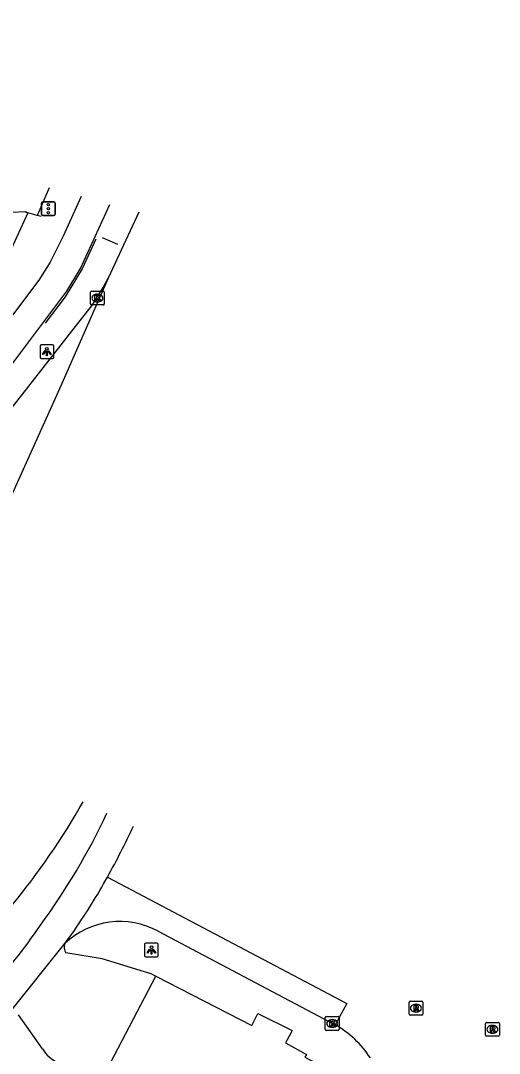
# Model space of a CAD drawing. Extents: x 163010 to 163853, y 382793 to 383982.
# Drawn here: x 163730.7 to 163765.3, y 383811.6 to 383886.2 of the extents above; entities that cross this region are included whole.
import ezdxf

# ---------------------------------------------------------------- set-up
doc = ezdxf.new("R2010")
doc.units = 0
for name, color, linetype in [('IMGEO_Fietspad_open', 7, 'Continuous'), ('IMGEO_Hek', 7, 'Continuous'), ('IMGEO_Kolk', 7, 'Continuous'), ('IMGEO_Lichtpunt', 7, 'Continuous'), ('IMGEO_Rijbaan_lokaal_gesloten', 7, 'Continuous'), ('IMGEO_Rijbaan_lokaal_open', 7, 'Continuous'), ('IMGEO_Rioolput', 7, 'Continuous'), ('IMGEO_Spoorbaan_halfverhard', 7, 'Continuous'), ('IMGEO_Verkeersregelinstallatiepaal', 7, 'Continuous'), ('IMGEO_Voetpad_open', 7, 'Continuous')]:
    doc.layers.add(name, color=color, linetype=linetype)

msp = doc.modelspace()

# ---------------------------------------------------------------- linework, layer by layer
at = {"layer": 'IMGEO_Fietspad_open'}
for points in [[(163735.085, 383873.499), (163733.795, 383870.647), (163733.223, 383869.471), (163732.844, 383868.757), (163732.031, 383867.454), (163727.729, 383861.755), (163718.337, 383848.576), (163714.416, 383842.433)], [(163716.551, 383841.824), (163718.55, 383845.209), (163728.96, 383859.909), (163734.061, 383866.666), (163735.036, 383868.309), (163737.162, 383872.937)]]:
    msp.add_lwpolyline(points, dxfattribs=at)
at = {"layer": 'IMGEO_Hek'}
for points in [[(163728.582, 383872.29), (163730.065, 383872.369), (163731.085, 383872.423)], [(163732.202, 383872.061), (163731.913, 383872.139), (163731.247, 383872.319), (163731.086, 383872.363)], [(163736.163, 383870.415), (163735.162, 383868.278), (163733.93, 383866.261), (163732.492, 383864.341)], [(163737.74, 383870.028), (163736.645, 383870.514)]]:
    msp.add_lwpolyline(points, dxfattribs=at)
at = {"layer": 'IMGEO_Kolk'}
for p, q in [((163735.769, 383865.737), (163735.769, 383866.589)), ((163735.844, 383866.663), (163736.696, 383866.663)), ((163736.257, 383866.443), (163736.282, 383866.443)), ((163736.77, 383866.589), (163736.77, 383865.737)), ((163736.696, 383865.663), (163735.844, 383865.663)), ((163736.28, 383865.883), (163736.255, 383865.883)), ((163752.756, 383813.299), (163752.756, 383814.151)), ((163752.831, 383814.225), (163753.683, 383814.225)), ((163753.757, 383814.151), (163753.757, 383813.299)), ((163753.267, 383813.445), (163753.242, 383813.445)), ((163753.244, 383814.005), (163753.269, 383814.005)), ((163753.683, 383813.225), (163752.831, 383813.225))]:
    msp.add_line(p, q, dxfattribs=at)
for points in [[(163735.769, 383865.737), (163735.769, 383866.589)], [(163735.844, 383866.663), (163736.696, 383866.663)], [(163736.77, 383866.589), (163736.77, 383865.737)], [(163736.696, 383865.663), (163735.844, 383865.663)], [(163736.09, 383866.363), (163736.213, 383866.363), (163736.213, 383866.212), (163736.343, 383866.363), (163736.507, 383866.363), (163736.361, 383866.212), (163736.514, 383865.963), (163736.362, 383865.963), (163736.277, 383866.127), (163736.213, 383866.06), (163736.213, 383865.963), (163736.09, 383865.963), (163736.09, 383866.363)], [(163752.756, 383813.299), (163752.756, 383814.151)], [(163752.831, 383814.225), (163753.683, 383814.225)], [(163753.757, 383814.151), (163753.757, 383813.299)], [(163753.077, 383813.925), (163753.2, 383813.925), (163753.2, 383813.774), (163753.33, 383813.925), (163753.494, 383813.925), (163753.348, 383813.774), (163753.501, 383813.525), (163753.349, 383813.525), (163753.264, 383813.689), (163753.2, 383813.622), (163753.2, 383813.525), (163753.077, 383813.525), (163753.077, 383813.925)], [(163753.683, 383813.225), (163752.831, 383813.225)]]:
    msp.add_lwpolyline(points, dxfattribs=at)
for centre, start, end in [((163735.846, 383866.587), 91.55205, 178.44795), ((163735.846, 383866.587), 91.55205, 178.44795), ((163736.694, 383866.587), 1.55205, 88.44795), ((163736.694, 383866.587), 1.55205, 88.44795), ((163735.846, 383865.739), 181.55205, 268.44795), ((163735.846, 383865.739), 181.55205, 268.44795), ((163736.694, 383865.739), 271.55205, 358.44795), ((163736.694, 383865.739), 271.55205, 358.44795), ((163752.833, 383814.149), 91.55205, 178.44795), ((163752.833, 383814.149), 91.55205, 178.44795), ((163753.681, 383814.149), 1.55205, 88.44795), ((163753.681, 383814.149), 1.55205, 88.44795), ((163752.833, 383813.301), 181.55205, 268.44795), ((163752.833, 383813.301), 181.55205, 268.44795), ((163753.681, 383813.301), 271.55205, 358.44795), ((163753.681, 383813.301), 271.55205, 358.44795)]:
    msp.add_arc(centre, 0.0765, start, end, dxfattribs=at)
for centre, major_axis, ratio, start_param, end_param in [((163736.256, 383866.163), (-0.387, 0.002), 0.722429, 4.712389, 7.853982), ((163736.281, 383866.163), (-0.39, 0.002), 0.717154, 1.570796, 4.712389), ((163753.243, 383813.725), (-0.387, 0.002), 0.722429, 4.712389, 7.853982), ((163753.268, 383813.725), (-0.39, 0.002), 0.717154, 1.570796, 4.712389)]:
    msp.add_ellipse(centre, major_axis=major_axis, ratio=ratio, start_param=start_param, end_param=end_param, dxfattribs=at)
at = {"layer": 'IMGEO_Lichtpunt'}
for p, q in [((163732.119, 383862.697), (163732.119, 383861.89)), ((163732.119, 383862.697), (163732.119, 383861.89)), ((163733.021, 383862.792), (163732.213, 383862.792)), ((163733.021, 383862.792), (163732.213, 383862.792)), ((163733.115, 383861.89), (163733.115, 383862.697)), ((163733.115, 383861.89), (163733.115, 383862.697)), ((163732.213, 383861.796), (163733.021, 383861.796)), ((163732.213, 383861.796), (163733.021, 383861.796)), ((163739.677, 383819.44), (163739.677, 383818.633)), ((163739.677, 383819.44), (163739.677, 383818.633)), ((163740.579, 383819.535), (163739.771, 383819.535)), ((163740.579, 383819.535), (163739.771, 383819.535)), ((163740.673, 383818.633), (163740.673, 383819.44)), ((163740.673, 383818.633), (163740.673, 383819.44)), ((163739.771, 383818.539), (163740.579, 383818.539)), ((163739.771, 383818.539), (163740.579, 383818.539))]:
    msp.add_line(p, q, dxfattribs=at)
for points in [[(163732.493, 383862.361), (163732.532, 383862.333), (163732.344, 383862.071), (163732.306, 383862.098), (163732.493, 383862.361)], [(163732.595, 383862.313), (163732.642, 383862.313), (163732.642, 383861.991), (163732.595, 383861.991), (163732.595, 383862.313)], [(163732.705, 383862.333), (163732.743, 383862.36), (163732.93, 383862.098), (163732.891, 383862.07), (163732.705, 383862.333)], [(163740.051, 383819.104), (163740.09, 383819.076), (163739.902, 383818.814), (163739.864, 383818.841), (163740.051, 383819.104)], [(163740.153, 383819.056), (163740.2, 383819.056), (163740.2, 383818.734), (163740.153, 383818.734), (163740.153, 383819.056)], [(163740.263, 383819.076), (163740.301, 383819.103), (163740.488, 383818.841), (163740.449, 383818.813), (163740.263, 383819.076)]]:
    msp.add_lwpolyline(points, dxfattribs=at)
for centre in [(163732.618, 383862.495), (163740.176, 383819.238)]:
    msp.add_circle(centre, 0.0994, dxfattribs=at)
for centre, start, end in [((163732.213, 383862.697), 90, 180), ((163732.213, 383862.697), 90, 180), ((163733.021, 383862.697), 0, 90), ((163733.021, 383862.697), 0, 90), ((163732.213, 383861.89), 180, 270), ((163732.213, 383861.89), 180, 270), ((163733.021, 383861.89), 270, 0), ((163733.021, 383861.89), 270, 360), ((163739.771, 383819.44), 90, 180), ((163739.771, 383819.44), 90, 180), ((163740.579, 383819.44), 0, 90), ((163740.579, 383819.44), 0, 90), ((163739.771, 383818.633), 180, 270), ((163739.771, 383818.633), 180, 270), ((163740.579, 383818.633), 270, 0), ((163740.579, 383818.633), 270, 360)]:
    msp.add_arc(centre, 0.0946, start, end, dxfattribs=at)
at = {"layer": 'IMGEO_Rijbaan_lokaal_gesloten'}
for points in [[(163739.261, 383872.368), (163737.042, 383867.604)], [(163737.042, 383867.604), (163733.53, 383859.598), (163724.518, 383839.649), (163720.529, 383831.978), (163713.678, 383823.652), (163710.565, 383820.17)], [(163723.313, 383845.158), (163728.082, 383855.22), (163729.405, 383857.366), (163735.123, 383864.666), (163735.86, 383865.607), (163736.689, 383866.924), (163737.042, 383867.604)], [(163736.429, 383809.349), (163740.489, 383817.138)], [(163740.489, 383817.138), (163747.431, 383813.566), (163747.813, 383814.302), (163747.885, 383814.442), (163750.356, 383813.211), (163750.259, 383813.026), (163749.886, 383812.315), (163751.389, 383811.488), (163751.285, 383811.292), (163753.88, 383809.92), (163754.44, 383808.109), (163754.682, 383807.047), (163754.654, 383806.747)]]:
    msp.add_lwpolyline(points, dxfattribs=at)
msp.add_arc((163688.441, 383856.438), 53.878, 320.57544, 330.31364, dxfattribs=at)
at = {"layer": 'IMGEO_Rijbaan_lokaal_open'}
for points in [[(163737.001, 383824.31), (163754.305, 383815.162), (163753.461, 383813.629)], [(163733.92, 383819.504), (163734.606, 383820.452)], [(163740.676, 383820.387), (163753.461, 383813.629)], [(163729.879, 383814.471), (163733.92, 383819.504)], [(163740.489, 383817.138), (163740.422, 383817.172), (163740.153, 383817.316), (163739.684, 383817.465), (163736.623, 383818.397), (163733.993, 383818.823)], [(163732.292, 383811.898), (163730.565, 383814.347)]]:
    msp.add_lwpolyline(points, dxfattribs=at)
for centre, radius, start, end in [((163692.329, 383849.957), 49.339, 323.82977, 334.76325), ((163692.068, 383850.074), 49.625, 334.76987, 334.77027), ((163693.011, 383848.961), 50.426, 330.73514, 335.42687), ((163693.053, 383848.92), 50.37, 325.58494, 330.75204), ((163737.906, 383815.295), 5.796, 61.45043, 133.44212), ((163688.541, 383850.939), 52.996, 318.61522, 325.39092), ((163734.583, 383819.231), 0.717, 157.60324, 214.6337), ((163749.767, 383807.133), 7.473, 33.22862, 60.37573), ((163734.399, 383813.153), 2.452, 210.78424, 246.62964)]:
    msp.add_arc(centre, radius, start, end, dxfattribs=at)
at = {"layer": 'IMGEO_Rioolput'}
for p, q in [((163758.813, 383814.405), (163758.813, 383815.257)), ((163758.888, 383815.331), (163759.74, 383815.331)), ((163759.301, 383815.111), (163759.326, 383815.111)), ((163759.814, 383815.257), (163759.814, 383814.405)), ((163759.74, 383814.331), (163758.888, 383814.331)), ((163759.324, 383814.551), (163759.299, 383814.551)), ((163764.347, 383812.874), (163764.347, 383813.726)), ((163764.422, 383813.8), (163765.274, 383813.8)), ((163764.835, 383813.58), (163764.86, 383813.58)), ((163765.348, 383813.726), (163765.348, 383812.874)), ((163765.274, 383812.8), (163764.422, 383812.8)), ((163764.858, 383813.02), (163764.833, 383813.02))]:
    msp.add_line(p, q, dxfattribs=at)
for points in [[(163758.813, 383814.405), (163758.813, 383815.257)], [(163758.888, 383815.331), (163759.74, 383815.331)], [(163759.402, 383815.029), (163759.15, 383815.031), (163759.15, 383814.631)], [(163759.328, 383814.95), (163759.274, 383814.95), (163759.274, 383814.869)], [(163759.814, 383815.257), (163759.814, 383814.405)], [(163759.74, 383814.331), (163758.888, 383814.331)], [(163759.15, 383814.631), (163759.274, 383814.631), (163759.274, 383814.793), (163759.285, 383814.793)], [(163759.274, 383814.869), (163759.326, 383814.869)], [(163759.332, 383814.764), (163759.403, 383814.631), (163759.543, 383814.631), (163759.478, 383814.757)], [(163764.347, 383812.874), (163764.347, 383813.726)], [(163764.422, 383813.8), (163765.274, 383813.8)], [(163764.936, 383813.498), (163764.684, 383813.5), (163764.684, 383813.1)], [(163764.862, 383813.419), (163764.808, 383813.419), (163764.808, 383813.338)], [(163765.348, 383813.726), (163765.348, 383812.874)], [(163765.274, 383812.8), (163764.422, 383812.8)], [(163764.684, 383813.1), (163764.808, 383813.1), (163764.808, 383813.262), (163764.819, 383813.262)], [(163764.808, 383813.338), (163764.86, 383813.338)], [(163764.866, 383813.233), (163764.937, 383813.1), (163765.077, 383813.1), (163765.012, 383813.226)]]:
    msp.add_lwpolyline(points, dxfattribs=at)
for centre, radius, start, end in [((163758.89, 383815.255), 0.0765, 91.55205, 178.44795), ((163758.89, 383815.255), 0.0765, 91.55205, 178.44795), ((163759.334, 383814.854), 0.0964, 77.00612, 93.18647), ((163759.348, 383814.911), 0.0378, 276.66336, 79.67722), ((163759.401, 383814.919), 0.109, 350.36119, 89.41601), ((163759.399, 383814.919), 0.112, 277.58423, 350.98172), ((163759.738, 383815.255), 0.0765, 1.55205, 88.44795), ((163759.738, 383815.255), 0.0765, 1.55205, 88.44795), ((163758.89, 383814.407), 0.0765, 181.55205, 268.44795), ((163758.89, 383814.407), 0.0765, 181.55205, 268.44795), ((163759.284, 383814.74), 0.0533, 26.02933, 88.69889), ((163759.31, 383815.058), 0.19, 274.7715, 282.96867), ((163759.383, 383814.704), 0.108, 29.51342, 73.79051), ((163759.738, 383814.407), 0.0765, 271.55205, 358.44795), ((163759.738, 383814.407), 0.0765, 271.55205, 358.44795), ((163764.424, 383813.724), 0.0765, 91.55205, 178.44795), ((163764.424, 383813.724), 0.0765, 91.55205, 178.44795), ((163764.868, 383813.323), 0.0964, 77.00612, 93.18647), ((163764.882, 383813.38), 0.0378, 276.66336, 79.67722), ((163764.935, 383813.388), 0.109, 350.36119, 89.41601), ((163765.272, 383813.724), 0.0765, 1.55205, 88.44795), ((163765.272, 383813.724), 0.0765, 1.55205, 88.44795), ((163764.424, 383812.876), 0.0765, 181.55205, 268.44795), ((163764.424, 383812.876), 0.0765, 181.55205, 268.44795), ((163764.818, 383813.209), 0.0533, 26.02933, 88.69889), ((163764.844, 383813.527), 0.19, 274.7715, 282.96867), ((163764.933, 383813.388), 0.112, 277.58423, 350.98172), ((163764.917, 383813.173), 0.108, 29.51342, 73.79051), ((163765.272, 383812.876), 0.0765, 271.55205, 358.44795), ((163765.272, 383812.876), 0.0765, 271.55205, 358.44795)]:
    msp.add_arc(centre, radius, start, end, dxfattribs=at)
for centre, major_axis, ratio, start_param, end_param in [((163759.3, 383814.831), (-0.387, 0.002), 0.722429, 4.712389, 7.853982), ((163759.325, 383814.831), (-0.39, 0.002), 0.717154, 1.570796, 4.712389), ((163764.834, 383813.3), (-0.387, 0.002), 0.722429, 4.712389, 7.853982), ((163764.859, 383813.3), (-0.39, 0.002), 0.717154, 1.570796, 4.712389)]:
    msp.add_ellipse(centre, major_axis=major_axis, ratio=ratio, start_param=start_param, end_param=end_param, dxfattribs=at)
at = {"layer": 'IMGEO_Spoorbaan_halfverhard'}
for points in [[(163679.329, 383886.217), (163687.716, 383883.874), (163703.781, 383879.478), (163713.684, 383876.601), (163723.319, 383873.752), (163728.582, 383872.29), (163730.065, 383872.369), (163731.085, 383872.423), (163731.086, 383872.363), (163731.247, 383872.319)], [(163732.793, 383874.12), (163731.928, 383872.172), (163731.913, 383872.139), (163731.247, 383872.319)]]:
    msp.add_lwpolyline(points, dxfattribs=at)
at = {"layer": 'IMGEO_Verkeersregelinstallatiepaal'}
for p, q in [((163732.327, 383873.123), (163733.117, 383873.123)), ((163733.117, 383873.123), (163732.327, 383873.123)), ((163732.227, 383872.223), (163732.227, 383873.023)), ((163732.227, 383873.023), (163732.227, 383872.223)), ((163733.217, 383873.023), (163733.217, 383872.223)), ((163733.217, 383872.223), (163733.217, 383873.023)), ((163733.117, 383872.123), (163732.327, 383872.123)), ((163732.327, 383872.123), (163733.117, 383872.123))]:
    msp.add_line(p, q, dxfattribs=at)
for centre in [(163732.722, 383872.913), (163732.722, 383872.623), (163732.722, 383872.333)]:
    msp.add_circle(centre, 0.085, dxfattribs=at)
for centre, start, end in [((163732.327, 383873.023), 90, 180), ((163732.327, 383873.023), 90, 180), ((163733.117, 383873.023), 0, 90), ((163733.117, 383873.023), 360, 90), ((163732.327, 383872.223), 180, 270), ((163732.327, 383872.223), 180, 270), ((163733.117, 383872.223), 270, 0), ((163733.117, 383872.223), 270, 0)]:
    msp.add_arc(centre, 0.1, start, end, dxfattribs=at)
at = {"layer": 'IMGEO_Voetpad_open'}
msp.add_lwpolyline([(163731.247, 383872.319), (163729.639, 383868.843), (163729.455, 383868.446), (163720.652, 383855.952)], dxfattribs=at)

doc.saveas('drawing.dxf')
